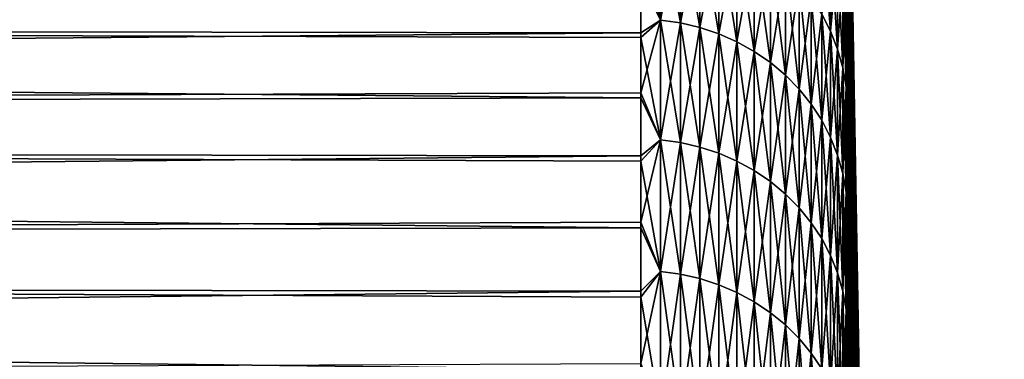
# Model space of a CAD drawing. Header units: millimetres. Extents: x -161 to 161, y -94 to 1149.
# Tile 714 of 1056: x 158.806 to 161.188, y -37.371 to -36.55. Entities that reach past the tile are written whole.
import ezdxf

# ---------------------------------------------------------------- set-up
doc = ezdxf.new("R2010")
doc.units = ezdxf.units.MM
doc.header["$LTSCALE"] = 81.481481
for name, color, linetype in [('378', 7, 'CONTINUOUS'), ('379', 7, 'CONTINUOUS'), ('385', 7, 'CONTINUOUS')]:
    doc.layers.add(name, color=color, linetype=linetype)

msp = doc.modelspace()

# ---------------------------------------------------------------- linework, layer by layer
at = {"layer": '378', "color": 7, "linetype": 'CONTINUOUS', "true_color": 0xaaaaaa}
for points in [[(160.3087, -36.5811, 7.391), (160.3087, -36.4436, 6.9914), (131.8, -36.5485, 7.2984), (160.3087, -36.5811, 7.391)], [(160.3087, -36.4548, -7.1249), (160.3087, -36.5929, -7.5242), (135.1847, -36.5175, -7.3085), (160.3087, -36.4548, -7.1249)], [(160.3087, -36.5929, -7.5242), (160.3087, -36.7387, -7.9209), (135.1847, -36.5175, -7.3085), (160.3087, -36.5929, -7.5242)], [(135.1847, -36.5175, -7.3085), (160.3087, -36.7387, -7.9209), (135.5418, -36.7978, -8.0743), (135.1847, -36.5175, -7.3085)], [(131.8, -36.8379, 8.0785), (160.3087, -36.5811, 7.391), (131.8, -36.5485, 7.2984), (131.8, -36.8379, 8.0785)], [(160.3087, -36.7262, 7.788), (160.3087, -36.5811, 7.391), (131.8, -36.8379, 8.0785), (160.3087, -36.7262, 7.788)], [(160.3087, -36.8789, 8.1821), (160.3087, -36.7262, 7.788), (131.8, -36.8379, 8.0785), (160.3087, -36.8789, 8.1821)], [(160.3087, -36.7387, -7.9209), (160.3087, -36.8919, -8.3147), (135.5418, -36.7978, -8.0743), (160.3087, -36.7387, -7.9209)], [(160.3087, -36.8919, -8.3147), (160.3087, -37.0526, -8.7055), (135.5418, -36.7978, -8.0743), (160.3087, -36.8919, -8.3147)], [(135.5418, -36.7978, -8.0743), (160.3087, -37.0526, -8.7055), (135.8923, -37.104, -8.8259), (135.5418, -36.7978, -8.0743)], [(131.8, -37.1563, 8.8473), (160.3087, -36.8789, 8.1821), (131.8, -36.8379, 8.0785), (131.8, -37.1563, 8.8473)], [(160.3087, -37.0389, 8.5731), (160.3087, -36.8789, 8.1821), (131.8, -37.1563, 8.8473), (160.3087, -37.0389, 8.5731)], [(160.3087, -37.2064, 8.961), (160.3087, -37.0389, 8.5731), (131.8, -37.1563, 8.8473), (160.3087, -37.2064, 8.961)], [(160.3087, -37.0526, -8.7055), (160.3087, -37.2206, -9.0931), (135.8923, -37.104, -8.8259), (160.3087, -37.0526, -8.7055)], [(160.3087, -37.2206, -9.0931), (160.3087, -37.396, -9.4775), (135.8923, -37.104, -8.8259), (160.3087, -37.2206, -9.0931)], [(135.8923, -37.104, -8.8259), (160.3087, -37.396, -9.4775), (136.2357, -37.4357, -9.5623), (135.8923, -37.104, -8.8259)], [(131.8, -37.5033, 9.6036), (160.3087, -37.2064, 8.961), (131.8, -37.1563, 8.8473), (131.8, -37.5033, 9.6036)], [(160.3087, -37.3811, 9.3456), (160.3087, -37.2064, 8.961), (131.8, -37.5033, 9.6036), (160.3087, -37.3811, 9.3456)]]:
    msp.add_3dface(points, dxfattribs=at)
at = {"layer": '379', "color": 7, "linetype": 'CONTINUOUS', "true_color": 0xaaaaaa}
for points in [[(160.8086, -35.7949, 0.346), (161.1884, -57.55, -0.05), (160.8086, -35.7913, -0.0672), (160.8086, -35.7949, 0.346)], [(160.8086, -35.7913, -0.0672), (161.1884, -57.55, -0.05), (160.8086, -35.7955, -0.4803), (160.8086, -35.7913, -0.0672)], [(160.8086, -35.8063, 0.759), (161.1884, -57.55, -0.05), (160.8086, -35.7949, 0.346), (160.8086, -35.8063, 0.759)], [(160.8086, -35.7955, -0.4803), (161.1884, -57.55, -0.05), (160.8086, -35.8076, -0.8933), (160.8086, -35.7955, -0.4803)], [(160.8086, -35.8256, 1.1718), (161.1884, -57.55, -0.05), (160.8086, -35.8063, 0.759), (160.8086, -35.8256, 1.1718)], [(160.8086, -35.8076, -0.8933), (161.1884, -57.55, -0.05), (160.8086, -35.8276, -1.3059), (160.8086, -35.8076, -0.8933)], [(160.8086, -35.8527, 1.5841), (161.1884, -57.55, -0.05), (160.8086, -35.8256, 1.1718), (160.8086, -35.8527, 1.5841)], [(160.8086, -35.8276, -1.3059), (161.1884, -57.55, -0.05), (160.8086, -35.8553, -1.7181), (160.8086, -35.8276, -1.3059)], [(160.8086, -35.8877, 1.9959), (161.1884, -57.55, -0.05), (160.8086, -35.8527, 1.5841), (160.8086, -35.8877, 1.9959)], [(160.8086, -35.8553, -1.7181), (161.1884, -57.55, -0.05), (160.8086, -35.8909, -2.1297), (160.8086, -35.8553, -1.7181)], [(160.8086, -35.9304, 2.4069), (161.1884, -57.55, -0.05), (160.8086, -35.8877, 1.9959), (160.8086, -35.9304, 2.4069)], [(160.8086, -35.8909, -2.1297), (161.1884, -57.55, -0.05), (160.8086, -35.9343, -2.5406), (160.8086, -35.8909, -2.1297)], [(160.8086, -35.981, 2.8169), (161.1884, -57.55, -0.05), (160.8086, -35.9304, 2.4069), (160.8086, -35.981, 2.8169)], [(160.8086, -35.9343, -2.5406), (161.1884, -57.55, -0.05), (160.8086, -35.9855, -2.9505), (160.8086, -35.9343, -2.5406)], [(160.8086, -36.0393, 3.2259), (161.1884, -57.55, -0.05), (160.8086, -35.981, 2.8169), (160.8086, -36.0393, 3.2259)], [(160.8086, -35.9855, -2.9505), (161.1884, -57.55, -0.05), (160.8086, -36.0444, -3.3595), (160.8086, -35.9855, -2.9505)], [(160.8086, -36.1054, 3.6337), (161.1884, -57.55, -0.05), (160.8086, -36.0393, 3.2259), (160.8086, -36.1054, 3.6337)], [(160.8086, -36.0444, -3.3595), (161.1884, -57.55, -0.05), (160.8086, -36.1111, -3.7672), (160.8086, -36.0444, -3.3595)], [(160.8086, -36.1791, 4.0401), (161.1884, -57.55, -0.05), (160.8086, -36.1054, 3.6337), (160.8086, -36.1791, 4.0401)], [(160.8086, -36.1111, -3.7672), (161.1884, -57.55, -0.05), (160.8086, -36.1856, -4.1736), (160.8086, -36.1111, -3.7672)], [(160.8086, -36.2606, 4.445), (161.1884, -57.55, -0.05), (160.8086, -36.1791, 4.0401), (160.8086, -36.2606, 4.445)], [(160.8086, -36.1856, -4.1736), (161.1884, -57.55, -0.05), (160.8086, -36.2677, -4.5785), (160.8086, -36.1856, -4.1736)], [(160.8086, -36.3498, 4.8483), (161.1884, -57.55, -0.05), (160.8086, -36.2606, 4.445), (160.8086, -36.3498, 4.8483)], [(160.8086, -36.2677, -4.5785), (161.1884, -57.55, -0.05), (160.8086, -36.3575, -4.9817), (160.8086, -36.2677, -4.5785)], [(160.8086, -36.4466, 5.2499), (161.1884, -57.55, -0.05), (160.8086, -36.3498, 4.8483), (160.8086, -36.4466, 5.2499)], [(160.8086, -36.3575, -4.9817), (161.1884, -57.55, -0.05), (160.8086, -36.455, -5.3832), (160.8086, -36.3575, -4.9817)], [(160.8086, -36.551, 5.6495), (161.1884, -57.55, -0.05), (160.8086, -36.4466, 5.2499), (160.8086, -36.551, 5.6495)], [(160.8086, -36.455, -5.3832), (161.1884, -57.55, -0.05), (160.8086, -36.5601, -5.7828), (160.8086, -36.455, -5.3832)], [(160.8086, -36.663, 6.0472), (161.1884, -57.55, -0.05), (160.8086, -36.551, 5.6495), (160.8086, -36.663, 6.0472)], [(160.8086, -36.5601, -5.7828), (161.1884, -57.55, -0.05), (160.8086, -36.6727, -6.1804), (160.8086, -36.5601, -5.7828)], [(160.8086, -36.7826, 6.4427), (161.1884, -57.55, -0.05), (160.8086, -36.663, 6.0472), (160.8086, -36.7826, 6.4427)], [(160.8086, -36.6727, -6.1804), (161.1884, -57.55, -0.05), (160.8086, -36.7929, -6.5757), (160.8086, -36.6727, -6.1804)], [(160.8086, -36.9096, 6.836), (161.1884, -57.55, -0.05), (160.8086, -36.7826, 6.4427), (160.8086, -36.9096, 6.836)], [(160.8086, -36.7929, -6.5757), (161.1884, -57.55, -0.05), (160.8086, -36.9206, -6.9687), (160.8086, -36.7929, -6.5757)], [(160.8086, -37.0441, 7.2267), (161.1884, -57.55, -0.05), (160.8086, -36.9096, 6.836), (160.8086, -37.0441, 7.2267)], [(160.8086, -36.9206, -6.9687), (161.1884, -57.55, -0.05), (160.8086, -37.0557, -7.3592), (160.8086, -36.9206, -6.9687)], [(160.8086, -37.186, 7.6149), (161.1884, -57.55, -0.05), (160.8086, -37.0441, 7.2267), (160.8086, -37.186, 7.6149)], [(160.8086, -37.0557, -7.3592), (161.1884, -57.55, -0.05), (160.8086, -37.1982, -7.7471), (160.8086, -37.0557, -7.3592)], [(160.8086, -37.3353, 8.0003), (161.1884, -57.55, -0.05), (160.8086, -37.186, 7.6149), (160.8086, -37.3353, 8.0003)], [(160.8086, -37.1982, -7.7471), (161.1884, -57.55, -0.05), (160.8086, -37.348, -8.1322), (160.8086, -37.1982, -7.7471)], [(160.8086, -37.4918, 8.3827), (161.1884, -57.55, -0.05), (160.8086, -37.3353, 8.0003), (160.8086, -37.4918, 8.3827)], [(160.8086, -37.348, -8.1322), (161.1884, -57.55, -0.05), (160.8086, -37.5051, -8.5144), (160.8086, -37.348, -8.1322)]]:
    msp.add_3dface(points, dxfattribs=at)
at = {"layer": '385', "color": 7, "linetype": 'CONTINUOUS', "true_color": 0xaaaaaa}
for points in [[(160.3087, -36.3242, -6.723), (160.3564, -36.2907, -6.6076), (160.3564, -36.5508, -7.398), (160.3087, -36.3242, -6.723)], [(160.3087, -36.4436, 6.9914), (160.3564, -36.5508, 7.298), (160.3564, -36.2907, 6.5076), (160.3087, -36.4436, 6.9914)], [(160.3564, -36.5508, 7.298), (160.4045, -36.2974, 6.5056), (160.3564, -36.2907, 6.5076), (160.3564, -36.5508, 7.298)], [(160.4045, -36.2974, -6.6056), (160.4045, -36.5573, -7.3956), (160.3564, -36.2907, -6.6076), (160.4045, -36.2974, -6.6056)], [(160.3564, -36.2907, -6.6076), (160.4045, -36.5573, -7.3956), (160.3564, -36.5508, -7.398), (160.3564, -36.2907, -6.6076)], [(160.4045, -36.5573, 7.2956), (160.4045, -36.2974, 6.5056), (160.3564, -36.5508, 7.298), (160.4045, -36.5573, 7.2956)], [(160.4045, -36.5573, 7.2956), (160.4517, -36.3085, 6.5021), (160.4045, -36.2974, 6.5056), (160.4045, -36.5573, 7.2956)], [(160.4517, -36.3085, -6.6021), (160.4517, -36.5683, -7.3918), (160.4045, -36.2974, -6.6056), (160.4517, -36.3085, -6.6021)], [(160.4045, -36.2974, -6.6056), (160.4517, -36.5683, -7.3918), (160.4045, -36.5573, -7.3956), (160.4045, -36.2974, -6.6056)], [(160.4517, -36.5683, 7.2918), (160.4517, -36.3085, 6.5021), (160.4045, -36.5573, 7.2956), (160.4517, -36.5683, 7.2918)], [(160.4517, -36.5683, 7.2918), (160.4975, -36.3239, 6.4974), (160.4517, -36.3085, 6.5021), (160.4517, -36.5683, 7.2918)], [(160.4975, -36.3239, -6.5974), (160.4975, -36.5835, -7.3865), (160.4517, -36.3085, -6.6021), (160.4975, -36.3239, -6.5974)], [(160.4517, -36.3085, -6.6021), (160.4975, -36.5835, -7.3865), (160.4517, -36.5683, -7.3918), (160.4517, -36.3085, -6.6021)], [(160.768, -36.3503, -5.7304), (160.768, -36.5776, -6.5191), (160.7467, -36.3082, -5.7417), (160.768, -36.3503, -5.7304)], [(160.7467, -36.3082, -5.7417), (160.768, -36.5776, -6.5191), (160.7467, -36.5359, -6.532), (160.7467, -36.3082, -5.7417)], [(160.3087, -36.4548, -7.1249), (160.3087, -36.3242, -6.723), (160.3564, -36.5508, -7.398), (160.3087, -36.4548, -7.1249)], [(160.4975, -36.5835, 7.2865), (160.4975, -36.3239, 6.4974), (160.4517, -36.5683, 7.2918), (160.4975, -36.5835, 7.2865)], [(160.4975, -36.5835, 7.2865), (160.5415, -36.3435, 6.4913), (160.4975, -36.3239, 6.4974), (160.4975, -36.5835, 7.2865)], [(160.5415, -36.3435, -6.5913), (160.5415, -36.6029, -7.3797), (160.4975, -36.3239, -6.5974), (160.5415, -36.3435, -6.5913)], [(160.4975, -36.3239, -6.5974), (160.5415, -36.6029, -7.3797), (160.4975, -36.5835, -7.3865), (160.4975, -36.3239, -6.5974)], [(160.5415, -36.6029, 7.2797), (160.5415, -36.3435, 6.4913), (160.4975, -36.5835, 7.2865), (160.5415, -36.6029, 7.2797)], [(160.5415, -36.6029, 7.2797), (160.5833, -36.3671, 6.4841), (160.5415, -36.3435, 6.4913), (160.5415, -36.6029, 7.2797)], [(160.5833, -36.3671, -6.5841), (160.5833, -36.6262, -7.3716), (160.5415, -36.3435, -6.5913), (160.5833, -36.3671, -6.5841)], [(160.5415, -36.3435, -6.5913), (160.5833, -36.6262, -7.3716), (160.5415, -36.6029, -7.3797), (160.5415, -36.3435, -6.5913)], [(160.768, -36.5776, 6.4191), (160.768, -36.3503, 5.6304), (160.7467, -36.5359, 6.432), (160.768, -36.5776, 6.4191)], [(160.768, -36.5776, 6.4191), (160.785, -36.3943, 5.6187), (160.768, -36.3503, 5.6304), (160.768, -36.5776, 6.4191)], [(160.785, -36.3943, -5.7187), (160.785, -36.621, -6.5057), (160.768, -36.3503, -5.7304), (160.785, -36.3943, -5.7187)], [(160.768, -36.3503, -5.7304), (160.785, -36.621, -6.5057), (160.768, -36.5776, -6.5191), (160.768, -36.3503, -5.7304)], [(160.5833, -36.6262, 7.2716), (160.5833, -36.3671, 6.4841), (160.5415, -36.6029, 7.2797), (160.5833, -36.6262, 7.2716)], [(160.5833, -36.6262, 7.2716), (160.6226, -36.3944, 6.4756), (160.5833, -36.3671, 6.4841), (160.5833, -36.6262, 7.2716)], [(160.6226, -36.3944, -6.5756), (160.6226, -36.6532, -7.3621), (160.5833, -36.3671, -6.5841), (160.6226, -36.3944, -6.5756)], [(160.5833, -36.3671, -6.5841), (160.6226, -36.6532, -7.3621), (160.5833, -36.6262, -7.3716), (160.5833, -36.3671, -6.5841)], [(160.6226, -36.6532, 7.2621), (160.6226, -36.3944, 6.4756), (160.5833, -36.6262, 7.2716), (160.6226, -36.6532, 7.2621)], [(160.6226, -36.6532, 7.2621), (160.6589, -36.4253, 6.4661), (160.6226, -36.3944, 6.4756), (160.6226, -36.6532, 7.2621)], [(160.6589, -36.4253, -6.5661), (160.6589, -36.6837, -7.3514), (160.6226, -36.3944, -6.5756), (160.6589, -36.4253, -6.5661)], [(160.6226, -36.3944, -6.5756), (160.6589, -36.6837, -7.3514), (160.6226, -36.6532, -7.3621), (160.6226, -36.3944, -6.5756)], [(160.785, -36.621, 6.4057), (160.785, -36.3943, 5.6187), (160.768, -36.5776, 6.4191), (160.785, -36.621, 6.4057)], [(160.785, -36.621, 6.4057), (160.7975, -36.4396, 5.6065), (160.785, -36.3943, 5.6187), (160.785, -36.621, 6.4057)], [(160.7975, -36.4396, -5.7065), (160.7975, -36.6659, -6.4919), (160.785, -36.3943, -5.7187), (160.7975, -36.4396, -5.7065)], [(160.785, -36.3943, -5.7187), (160.7975, -36.6659, -6.4919), (160.785, -36.621, -6.5057), (160.785, -36.3943, -5.7187)], [(160.6589, -36.6837, 7.2514), (160.6589, -36.4253, 6.4661), (160.6226, -36.6532, 7.2621), (160.6589, -36.6837, 7.2514)], [(160.6589, -36.6837, 7.2514), (160.6918, -36.4594, 6.4556), (160.6589, -36.4253, 6.4661), (160.6589, -36.6837, 7.2514)], [(160.6918, -36.4594, -6.5556), (160.6918, -36.7174, -7.3397), (160.6589, -36.4253, -6.5661), (160.6918, -36.4594, -6.5556)], [(160.6589, -36.4253, -6.5661), (160.6918, -36.7174, -7.3397), (160.6589, -36.6837, -7.3514), (160.6589, -36.4253, -6.5661)], [(160.3087, -36.4436, 6.9914), (160.3087, -36.5811, 7.391), (160.3564, -36.5508, 7.298), (160.3087, -36.4436, 6.9914)], [(160.7975, -36.6659, 6.3919), (160.7975, -36.4396, 5.6065), (160.785, -36.621, 6.4057), (160.7975, -36.6659, 6.3919)], [(160.7975, -36.6659, 6.3919), (160.8054, -36.4859, 5.5941), (160.7975, -36.4396, 5.6065), (160.7975, -36.6659, 6.3919)], [(160.8054, -36.4859, -5.6941), (160.8054, -36.7117, -6.4778), (160.7975, -36.4396, -5.7065), (160.8054, -36.4859, -5.6941)], [(160.7975, -36.4396, -5.7065), (160.8054, -36.7117, -6.4778), (160.7975, -36.6659, -6.4919), (160.7975, -36.4396, -5.7065)], [(160.8086, -36.551, 5.6495), (160.8086, -36.4466, 5.2499), (160.8054, -36.4859, 5.5941), (160.8086, -36.551, 5.6495)], [(160.3087, -36.5929, -7.5242), (160.3087, -36.4548, -7.1249), (160.3564, -36.5508, -7.398), (160.3087, -36.5929, -7.5242)], [(160.6918, -36.7174, 7.2397), (160.6918, -36.4594, 6.4556), (160.6589, -36.6837, 7.2514), (160.6918, -36.7174, 7.2397)], [(160.6918, -36.7174, 7.2397), (160.7212, -36.4963, 6.4442), (160.6918, -36.4594, 6.4556), (160.6918, -36.7174, 7.2397)], [(160.7212, -36.4963, -6.5442), (160.7212, -36.7539, -7.3269), (160.6918, -36.4594, -6.5556), (160.7212, -36.4963, -6.5442)], [(160.6918, -36.4594, -6.5556), (160.7212, -36.7539, -7.3269), (160.6918, -36.7174, -7.3397), (160.6918, -36.4594, -6.5556)], [(160.8086, -36.455, -5.3832), (160.8086, -36.5601, -5.7828), (160.8054, -36.4859, -5.6941), (160.8086, -36.455, -5.3832)], [(160.7212, -36.7539, 7.2269), (160.7212, -36.4963, 6.4442), (160.6918, -36.7174, 7.2397), (160.7212, -36.7539, 7.2269)], [(160.7212, -36.7539, 7.2269), (160.7467, -36.5359, 6.432), (160.7212, -36.4963, 6.4442), (160.7212, -36.7539, 7.2269)], [(160.7467, -36.5359, -6.532), (160.7467, -36.7929, -7.3132), (160.7212, -36.4963, -6.5442), (160.7467, -36.5359, -6.532)], [(160.7212, -36.4963, -6.5442), (160.7467, -36.7929, -7.3132), (160.7212, -36.7539, -7.3269), (160.7212, -36.4963, -6.5442)], [(160.8054, -36.7117, 6.3778), (160.8054, -36.4859, 5.5941), (160.7975, -36.6659, 6.3919), (160.8054, -36.7117, 6.3778)], [(160.8054, -36.7117, 6.3778), (160.8086, -36.551, 5.6495), (160.8054, -36.4859, 5.5941), (160.8054, -36.7117, 6.3778)], [(160.8086, -36.5601, -5.7828), (160.8086, -36.6727, -6.1804), (160.8054, -36.4859, -5.6941), (160.8086, -36.5601, -5.7828)], [(160.8054, -36.4859, -5.6941), (160.8086, -36.6727, -6.1804), (160.8054, -36.7117, -6.4778), (160.8054, -36.4859, -5.6941)], [(160.7467, -36.7929, 7.2132), (160.7467, -36.5359, 6.432), (160.7212, -36.7539, 7.2269), (160.7467, -36.7929, 7.2132)], [(160.7467, -36.7929, 7.2132), (160.768, -36.5776, 6.4191), (160.7467, -36.5359, 6.432), (160.7467, -36.7929, 7.2132)], [(160.768, -36.5776, -6.5191), (160.768, -36.8341, -7.2988), (160.7467, -36.5359, -6.532), (160.768, -36.5776, -6.5191)], [(160.7467, -36.5359, -6.532), (160.768, -36.8341, -7.2988), (160.7467, -36.7929, -7.3132), (160.7467, -36.5359, -6.532)], [(160.3087, -36.5929, -7.5242), (160.3564, -36.5508, -7.398), (160.3564, -36.8402, -8.178), (160.3087, -36.5929, -7.5242)], [(160.3087, -36.5811, 7.391), (160.3087, -36.7262, 7.788), (160.3564, -36.5508, 7.298), (160.3087, -36.5811, 7.391)], [(160.3087, -36.7262, 7.788), (160.3564, -36.8402, 8.078), (160.3564, -36.5508, 7.298), (160.3087, -36.7262, 7.788)], [(160.3564, -36.8402, 8.078), (160.4045, -36.5573, 7.2956), (160.3564, -36.5508, 7.298), (160.3564, -36.8402, 8.078)], [(160.4045, -36.5573, -7.3956), (160.4045, -36.8467, -8.1754), (160.3564, -36.5508, -7.398), (160.4045, -36.5573, -7.3956)], [(160.3564, -36.5508, -7.398), (160.4045, -36.8467, -8.1754), (160.3564, -36.8402, -8.178), (160.3564, -36.5508, -7.398)], [(160.4045, -36.8467, 8.0754), (160.4045, -36.5573, 7.2956), (160.3564, -36.8402, 8.078), (160.4045, -36.8467, 8.0754)], [(160.4045, -36.8467, 8.0754), (160.4517, -36.5683, 7.2918), (160.4045, -36.5573, 7.2956), (160.4045, -36.8467, 8.0754)], [(160.4517, -36.5683, -7.3918), (160.4517, -36.8575, -8.1712), (160.4045, -36.5573, -7.3956), (160.4517, -36.5683, -7.3918)], [(160.4045, -36.5573, -7.3956), (160.4517, -36.8575, -8.1712), (160.4045, -36.8467, -8.1754), (160.4045, -36.5573, -7.3956)], [(160.4517, -36.8575, 8.0712), (160.4517, -36.5683, 7.2918), (160.4045, -36.8467, 8.0754), (160.4517, -36.8575, 8.0712)], [(160.4517, -36.8575, 8.0712), (160.4975, -36.5835, 7.2865), (160.4517, -36.5683, 7.2918), (160.4517, -36.8575, 8.0712)], [(160.4975, -36.5835, -7.3865), (160.4975, -36.8725, -8.1653), (160.4517, -36.5683, -7.3918), (160.4975, -36.5835, -7.3865)], [(160.4517, -36.5683, -7.3918), (160.4975, -36.8725, -8.1653), (160.4517, -36.8575, -8.1712), (160.4517, -36.5683, -7.3918)], [(160.8086, -36.663, 6.0472), (160.8086, -36.551, 5.6495), (160.8054, -36.7117, 6.3778), (160.8086, -36.663, 6.0472)], [(160.3087, -36.7387, -7.9209), (160.3087, -36.5929, -7.5242), (160.3564, -36.8402, -8.178), (160.3087, -36.7387, -7.9209)], [(160.4975, -36.8725, 8.0653), (160.4975, -36.5835, 7.2865), (160.4517, -36.8575, 8.0712), (160.4975, -36.8725, 8.0653)], [(160.4975, -36.8725, 8.0653), (160.5415, -36.6029, 7.2797), (160.4975, -36.5835, 7.2865), (160.4975, -36.8725, 8.0653)], [(160.5415, -36.6029, -7.3797), (160.5415, -36.8916, -8.1578), (160.4975, -36.5835, -7.3865), (160.5415, -36.6029, -7.3797)], [(160.4975, -36.5835, -7.3865), (160.5415, -36.8916, -8.1578), (160.4975, -36.8725, -8.1653), (160.4975, -36.5835, -7.3865)], [(160.768, -36.8341, 7.1988), (160.768, -36.5776, 6.4191), (160.7467, -36.7929, 7.2132), (160.768, -36.8341, 7.1988)], [(160.768, -36.8341, 7.1988), (160.785, -36.621, 6.4057), (160.768, -36.5776, 6.4191), (160.768, -36.8341, 7.1988)], [(160.785, -36.621, -6.5057), (160.785, -36.8771, -7.2838), (160.768, -36.5776, -6.5191), (160.785, -36.621, -6.5057)], [(160.768, -36.5776, -6.5191), (160.785, -36.8771, -7.2838), (160.768, -36.8341, -7.2988), (160.768, -36.5776, -6.5191)], [(160.5415, -36.8916, 8.0578), (160.5415, -36.6029, 7.2797), (160.4975, -36.8725, 8.0653), (160.5415, -36.8916, 8.0578)], [(160.5415, -36.8916, 8.0578), (160.5833, -36.6262, 7.2716), (160.5415, -36.6029, 7.2797), (160.5415, -36.8916, 8.0578)], [(160.5833, -36.6262, -7.3716), (160.5833, -36.9146, -8.1488), (160.5415, -36.6029, -7.3797), (160.5833, -36.6262, -7.3716)], [(160.5415, -36.6029, -7.3797), (160.5833, -36.9146, -8.1488), (160.5415, -36.8916, -8.1578), (160.5415, -36.6029, -7.3797)], [(160.785, -36.8771, 7.1838), (160.785, -36.621, 6.4057), (160.768, -36.8341, 7.1988), (160.785, -36.8771, 7.1838)], [(160.785, -36.8771, 7.1838), (160.7975, -36.6659, 6.3919), (160.785, -36.621, 6.4057), (160.785, -36.8771, 7.1838)], [(160.7975, -36.6659, -6.4919), (160.7975, -36.9214, -7.2683), (160.785, -36.621, -6.5057), (160.7975, -36.6659, -6.4919)], [(160.785, -36.621, -6.5057), (160.7975, -36.9214, -7.2683), (160.785, -36.8771, -7.2838), (160.785, -36.621, -6.5057)], [(160.5833, -36.9146, 8.0488), (160.5833, -36.6262, 7.2716), (160.5415, -36.8916, 8.0578), (160.5833, -36.9146, 8.0488)], [(160.5833, -36.9146, 8.0488), (160.6226, -36.6532, 7.2621), (160.5833, -36.6262, 7.2716), (160.5833, -36.9146, 8.0488)], [(160.6226, -36.6532, -7.3621), (160.6226, -36.9412, -8.1383), (160.5833, -36.6262, -7.3716), (160.6226, -36.6532, -7.3621)], [(160.5833, -36.6262, -7.3716), (160.6226, -36.9412, -8.1383), (160.5833, -36.9146, -8.1488), (160.5833, -36.6262, -7.3716)], [(160.6226, -36.9412, 8.0383), (160.6226, -36.6532, 7.2621), (160.5833, -36.9146, 8.0488), (160.6226, -36.9412, 8.0383)], [(160.6226, -36.9412, 8.0383), (160.6589, -36.6837, 7.2514), (160.6226, -36.6532, 7.2621), (160.6226, -36.9412, 8.0383)], [(160.6589, -36.6837, -7.3514), (160.6589, -36.9713, -8.1265), (160.6226, -36.6532, -7.3621), (160.6589, -36.6837, -7.3514)], [(160.6226, -36.6532, -7.3621), (160.6589, -36.9713, -8.1265), (160.6226, -36.9412, -8.1383), (160.6226, -36.6532, -7.3621)], [(160.7975, -36.9214, 7.1683), (160.7975, -36.6659, 6.3919), (160.785, -36.8771, 7.1838), (160.7975, -36.9214, 7.1683)], [(160.7975, -36.9214, 7.1683), (160.8054, -36.7117, 6.3778), (160.7975, -36.6659, 6.3919), (160.7975, -36.9214, 7.1683)], [(160.8054, -36.7117, -6.4778), (160.8054, -36.9666, -7.2524), (160.7975, -36.6659, -6.4919), (160.8054, -36.7117, -6.4778)], [(160.7975, -36.6659, -6.4919), (160.8054, -36.9666, -7.2524), (160.7975, -36.9214, -7.2683), (160.7975, -36.6659, -6.4919)], [(160.8086, -36.7826, 6.4427), (160.8086, -36.663, 6.0472), (160.8054, -36.7117, 6.3778), (160.8086, -36.7826, 6.4427)], [(160.6589, -36.9713, 8.0265), (160.6589, -36.6837, 7.2514), (160.6226, -36.9412, 8.0383), (160.6589, -36.9713, 8.0265)], [(160.6589, -36.9713, 8.0265), (160.6918, -36.7174, 7.2397), (160.6589, -36.6837, 7.2514), (160.6589, -36.9713, 8.0265)], [(160.6918, -36.7174, -7.3397), (160.6918, -37.0045, -8.1135), (160.6589, -36.6837, -7.3514), (160.6918, -36.7174, -7.3397)], [(160.6589, -36.6837, -7.3514), (160.6918, -37.0045, -8.1135), (160.6589, -36.9713, -8.1265), (160.6589, -36.6837, -7.3514)], [(160.8086, -36.6727, -6.1804), (160.8086, -36.7929, -6.5757), (160.8054, -36.7117, -6.4778), (160.8086, -36.6727, -6.1804)], [(160.8054, -36.9666, 7.1524), (160.8054, -36.7117, 6.3778), (160.7975, -36.9214, 7.1683), (160.8054, -36.9666, 7.1524)], [(160.8054, -36.9666, 7.1524), (160.8086, -36.7826, 6.4427), (160.8054, -36.7117, 6.3778), (160.8054, -36.9666, 7.1524)], [(160.8086, -36.7929, -6.5757), (160.8086, -36.9206, -6.9687), (160.8054, -36.7117, -6.4778), (160.8086, -36.7929, -6.5757)], [(160.8054, -36.7117, -6.4778), (160.8086, -36.9206, -6.9687), (160.8054, -36.9666, -7.2524), (160.8054, -36.7117, -6.4778)], [(160.3087, -36.7262, 7.788), (160.3087, -36.8789, 8.1821), (160.3564, -36.8402, 8.078), (160.3087, -36.7262, 7.788)], [(160.3087, -36.8919, -8.3147), (160.3087, -36.7387, -7.9209), (160.3564, -36.8402, -8.178), (160.3087, -36.8919, -8.3147)], [(160.6918, -37.0045, 8.0135), (160.6918, -36.7174, 7.2397), (160.6589, -36.9713, 8.0265), (160.6918, -37.0045, 8.0135)], [(160.6918, -37.0045, 8.0135), (160.7212, -36.7539, 7.2269), (160.6918, -36.7174, 7.2397), (160.6918, -37.0045, 8.0135)], [(160.7212, -36.7539, -7.3269), (160.7212, -37.0405, -8.0994), (160.6918, -36.7174, -7.3397), (160.7212, -36.7539, -7.3269)], [(160.6918, -36.7174, -7.3397), (160.7212, -37.0405, -8.0994), (160.6918, -37.0045, -8.1135), (160.6918, -36.7174, -7.3397)], [(160.7212, -37.0405, 7.9994), (160.7212, -36.7539, 7.2269), (160.6918, -37.0045, 8.0135), (160.7212, -37.0405, 7.9994)], [(160.7212, -37.0405, 7.9994), (160.7467, -36.7929, 7.2132), (160.7212, -36.7539, 7.2269), (160.7212, -37.0405, 7.9994)], [(160.7467, -36.7929, -7.3132), (160.7467, -37.079, -8.0843), (160.7212, -36.7539, -7.3269), (160.7467, -36.7929, -7.3132)], [(160.7212, -36.7539, -7.3269), (160.7467, -37.079, -8.0843), (160.7212, -37.0405, -8.0994), (160.7212, -36.7539, -7.3269)], [(160.8086, -36.9096, 6.836), (160.8086, -36.7826, 6.4427), (160.8054, -36.9666, 7.1524), (160.8086, -36.9096, 6.836)], [(160.7467, -37.079, 7.9843), (160.7467, -36.7929, 7.2132), (160.7212, -37.0405, 7.9994), (160.7467, -37.079, 7.9843)], [(160.7467, -37.079, 7.9843), (160.768, -36.8341, 7.1988), (160.7467, -36.7929, 7.2132), (160.7467, -37.079, 7.9843)], [(160.768, -36.8341, -7.2988), (160.768, -37.1196, -8.0683), (160.7467, -36.7929, -7.3132), (160.768, -36.8341, -7.2988)], [(160.7467, -36.7929, -7.3132), (160.768, -37.1196, -8.0683), (160.7467, -37.079, -8.0843), (160.7467, -36.7929, -7.3132)], [(160.768, -37.1196, 7.9683), (160.768, -36.8341, 7.1988), (160.7467, -37.079, 7.9843), (160.768, -37.1196, 7.9683)], [(160.768, -37.1196, 7.9683), (160.785, -36.8771, 7.1838), (160.768, -36.8341, 7.1988), (160.768, -37.1196, 7.9683)], [(160.785, -36.8771, -7.2838), (160.785, -37.162, -8.0517), (160.768, -36.8341, -7.2988), (160.785, -36.8771, -7.2838)], [(160.768, -36.8341, -7.2988), (160.785, -37.162, -8.0517), (160.768, -37.1196, -8.0683), (160.768, -36.8341, -7.2988)], [(160.3087, -36.8919, -8.3147), (160.3564, -36.8402, -8.178), (160.3564, -37.1586, -8.9467), (160.3087, -36.8919, -8.3147)], [(160.3087, -36.8789, 8.1821), (160.3087, -37.0389, 8.5731), (160.3564, -36.8402, 8.078), (160.3087, -36.8789, 8.1821)], [(160.3087, -37.0389, 8.5731), (160.3564, -37.1586, 8.8467), (160.3564, -36.8402, 8.078), (160.3087, -37.0389, 8.5731)], [(160.3564, -37.1586, 8.8467), (160.4045, -36.8467, 8.0754), (160.3564, -36.8402, 8.078), (160.3564, -37.1586, 8.8467)], [(160.4045, -36.8467, -8.1754), (160.4045, -37.165, -8.9439), (160.3564, -36.8402, -8.178), (160.4045, -36.8467, -8.1754)], [(160.3564, -36.8402, -8.178), (160.4045, -37.165, -8.9439), (160.3564, -37.1586, -8.9467), (160.3564, -36.8402, -8.178)], [(160.4045, -37.165, 8.8439), (160.4045, -36.8467, 8.0754), (160.3564, -37.1586, 8.8467), (160.4045, -37.165, 8.8439)], [(160.4045, -37.165, 8.8439), (160.4517, -36.8575, 8.0712), (160.4045, -36.8467, 8.0754), (160.4045, -37.165, 8.8439)], [(160.4517, -36.8575, -8.1712), (160.4517, -37.1756, -8.9392), (160.4045, -36.8467, -8.1754), (160.4517, -36.8575, -8.1712)], [(160.4045, -36.8467, -8.1754), (160.4517, -37.1756, -8.9392), (160.4045, -37.165, -8.9439), (160.4045, -36.8467, -8.1754)], [(160.4517, -37.1756, 8.8392), (160.4517, -36.8575, 8.0712), (160.4045, -37.165, 8.8439), (160.4517, -37.1756, 8.8392)], [(160.4517, -37.1756, 8.8392), (160.4975, -36.8725, 8.0653), (160.4517, -36.8575, 8.0712), (160.4517, -37.1756, 8.8392)], [(160.4975, -36.8725, -8.1653), (160.4975, -37.1904, -8.9328), (160.4517, -36.8575, -8.1712), (160.4975, -36.8725, -8.1653)], [(160.4517, -36.8575, -8.1712), (160.4975, -37.1904, -8.9328), (160.4517, -37.1756, -8.9392), (160.4517, -36.8575, -8.1712)], [(160.4975, -37.1904, 8.8328), (160.4975, -36.8725, 8.0653), (160.4517, -37.1756, 8.8392), (160.4975, -37.1904, 8.8328)], [(160.4975, -37.1904, 8.8328), (160.5415, -36.8916, 8.0578), (160.4975, -36.8725, 8.0653), (160.4975, -37.1904, 8.8328)], [(160.5415, -36.8916, -8.1578), (160.5415, -37.2092, -8.9246), (160.4975, -36.8725, -8.1653), (160.5415, -36.8916, -8.1578)], [(160.4975, -36.8725, -8.1653), (160.5415, -37.2092, -8.9246), (160.4975, -37.1904, -8.9328), (160.4975, -36.8725, -8.1653)], [(160.785, -37.162, 7.9517), (160.785, -36.8771, 7.1838), (160.768, -37.1196, 7.9683), (160.785, -37.162, 7.9517)], [(160.785, -37.162, 7.9517), (160.7975, -36.9214, 7.1683), (160.785, -36.8771, 7.1838), (160.785, -37.162, 7.9517)], [(160.7975, -36.9214, -7.2683), (160.7975, -37.2057, -8.0346), (160.785, -36.8771, -7.2838), (160.7975, -36.9214, -7.2683)], [(160.785, -36.8771, -7.2838), (160.7975, -37.2057, -8.0346), (160.785, -37.162, -8.0517), (160.785, -36.8771, -7.2838)], [(160.3087, -37.0526, -8.7055), (160.3087, -36.8919, -8.3147), (160.3564, -37.1586, -8.9467), (160.3087, -37.0526, -8.7055)], [(160.5415, -37.2092, 8.8246), (160.5415, -36.8916, 8.0578), (160.4975, -37.1904, 8.8328), (160.5415, -37.2092, 8.8246)], [(160.5415, -37.2092, 8.8246), (160.5833, -36.9146, 8.0488), (160.5415, -36.8916, 8.0578), (160.5415, -37.2092, 8.8246)], [(160.5833, -36.9146, -8.1488), (160.5833, -37.2318, -8.9147), (160.5415, -36.8916, -8.1578), (160.5833, -36.9146, -8.1488)], [(160.5415, -36.8916, -8.1578), (160.5833, -37.2318, -8.9147), (160.5415, -37.2092, -8.9246), (160.5415, -36.8916, -8.1578)], [(160.5833, -37.2318, 8.8147), (160.5833, -36.9146, 8.0488), (160.5415, -37.2092, 8.8246), (160.5833, -37.2318, 8.8147)], [(160.5833, -37.2318, 8.8147), (160.6226, -36.9412, 8.0383), (160.5833, -36.9146, 8.0488), (160.5833, -37.2318, 8.8147)], [(160.6226, -36.9412, -8.1383), (160.6226, -37.2581, -8.9033), (160.5833, -36.9146, -8.1488), (160.6226, -36.9412, -8.1383)], [(160.5833, -36.9146, -8.1488), (160.6226, -37.2581, -8.9033), (160.5833, -37.2318, -8.9147), (160.5833, -36.9146, -8.1488)], [(160.7975, -37.2057, 7.9346), (160.7975, -36.9214, 7.1683), (160.785, -37.162, 7.9517), (160.7975, -37.2057, 7.9346)], [(160.7975, -37.2057, 7.9346), (160.8054, -36.9666, 7.1524), (160.7975, -36.9214, 7.1683), (160.7975, -37.2057, 7.9346)], [(160.8054, -36.9666, -7.2524), (160.8054, -37.2503, -8.017), (160.7975, -36.9214, -7.2683), (160.8054, -36.9666, -7.2524)], [(160.7975, -36.9214, -7.2683), (160.8054, -37.2503, -8.017), (160.7975, -37.2057, -8.0346), (160.7975, -36.9214, -7.2683)], [(160.8086, -37.0441, 7.2267), (160.8086, -36.9096, 6.836), (160.8054, -36.9666, 7.1524), (160.8086, -37.0441, 7.2267)], [(160.8086, -36.9206, -6.9687), (160.8086, -37.0557, -7.3592), (160.8054, -36.9666, -7.2524), (160.8086, -36.9206, -6.9687)], [(160.6226, -37.2581, 8.8033), (160.6226, -36.9412, 8.0383), (160.5833, -37.2318, 8.8147), (160.6226, -37.2581, 8.8033)], [(160.6226, -37.2581, 8.8033), (160.6589, -36.9713, 8.0265), (160.6226, -36.9412, 8.0383), (160.6226, -37.2581, 8.8033)], [(160.6589, -36.9713, -8.1265), (160.6589, -37.2877, -8.8904), (160.6226, -36.9412, -8.1383), (160.6589, -36.9713, -8.1265)], [(160.6226, -36.9412, -8.1383), (160.6589, -37.2877, -8.8904), (160.6226, -37.2581, -8.9033), (160.6226, -36.9412, -8.1383)], [(160.6589, -37.2877, 8.7904), (160.6589, -36.9713, 8.0265), (160.6226, -37.2581, 8.8033), (160.6589, -37.2877, 8.7904)], [(160.6589, -37.2877, 8.7904), (160.6918, -37.0045, 8.0135), (160.6589, -36.9713, 8.0265), (160.6589, -37.2877, 8.7904)], [(160.6918, -37.0045, -8.1135), (160.6918, -37.3204, -8.8761), (160.6589, -36.9713, -8.1265), (160.6918, -37.0045, -8.1135)], [(160.6589, -36.9713, -8.1265), (160.6918, -37.3204, -8.8761), (160.6589, -37.2877, -8.8904), (160.6589, -36.9713, -8.1265)], [(160.8054, -37.2503, 7.917), (160.8054, -36.9666, 7.1524), (160.7975, -37.2057, 7.9346), (160.8054, -37.2503, 7.917)], [(160.8054, -37.2503, 7.917), (160.8086, -37.0441, 7.2267), (160.8054, -36.9666, 7.1524), (160.8054, -37.2503, 7.917)], [(160.8086, -37.0557, -7.3592), (160.8086, -37.1982, -7.7471), (160.8054, -36.9666, -7.2524), (160.8086, -37.0557, -7.3592)], [(160.8054, -36.9666, -7.2524), (160.8086, -37.1982, -7.7471), (160.8054, -37.2503, -8.017), (160.8054, -36.9666, -7.2524)], [(160.6918, -37.3204, 8.7761), (160.6918, -37.0045, 8.0135), (160.6589, -37.2877, 8.7904), (160.6918, -37.3204, 8.7761)], [(160.6918, -37.3204, 8.7761), (160.7212, -37.0405, 7.9994), (160.6918, -37.0045, 8.0135), (160.6918, -37.3204, 8.7761)], [(160.7212, -37.0405, -8.0994), (160.7212, -37.3558, -8.8606), (160.6918, -37.0045, -8.1135), (160.7212, -37.0405, -8.0994)], [(160.6918, -37.0045, -8.1135), (160.7212, -37.3558, -8.8606), (160.6918, -37.3204, -8.8761), (160.6918, -37.0045, -8.1135)], [(160.3087, -37.0389, 8.5731), (160.3087, -37.2064, 8.961), (160.3564, -37.1586, 8.8467), (160.3087, -37.0389, 8.5731)], [(160.7212, -37.3558, 8.7606), (160.7212, -37.0405, 7.9994), (160.6918, -37.3204, 8.7761), (160.7212, -37.3558, 8.7606)], [(160.7212, -37.3558, 8.7606), (160.7467, -37.079, 7.9843), (160.7212, -37.0405, 7.9994), (160.7212, -37.3558, 8.7606)], [(160.7467, -37.079, -8.0843), (160.7467, -37.3937, -8.8441), (160.7212, -37.0405, -8.0994), (160.7467, -37.079, -8.0843)], [(160.7212, -37.0405, -8.0994), (160.7467, -37.3937, -8.8441), (160.7212, -37.3558, -8.8606), (160.7212, -37.0405, -8.0994)], [(160.8086, -37.186, 7.6149), (160.8086, -37.0441, 7.2267), (160.8054, -37.2503, 7.917), (160.8086, -37.186, 7.6149)], [(160.3087, -37.2206, -9.0931), (160.3087, -37.0526, -8.7055), (160.3564, -37.1586, -8.9467), (160.3087, -37.2206, -9.0931)], [(160.7467, -37.3937, 8.7441), (160.7467, -37.079, 7.9843), (160.7212, -37.3558, 8.7606), (160.7467, -37.3937, 8.7441)], [(160.7467, -37.3937, 8.7441), (160.768, -37.1196, 7.9683), (160.7467, -37.079, 7.9843), (160.7467, -37.3937, 8.7441)], [(160.768, -37.1196, -8.0683), (160.768, -37.4337, -8.8266), (160.7467, -37.079, -8.0843), (160.768, -37.1196, -8.0683)], [(160.7467, -37.079, -8.0843), (160.768, -37.4337, -8.8266), (160.7467, -37.3937, -8.8441), (160.7467, -37.079, -8.0843)], [(160.768, -37.4337, 8.7266), (160.768, -37.1196, 7.9683), (160.7467, -37.3937, 8.7441), (160.768, -37.4337, 8.7266)], [(160.768, -37.4337, 8.7266), (160.785, -37.162, 7.9517), (160.768, -37.1196, 7.9683), (160.768, -37.4337, 8.7266)], [(160.785, -37.162, -8.0517), (160.785, -37.4755, -8.8084), (160.768, -37.1196, -8.0683), (160.785, -37.162, -8.0517)], [(160.768, -37.1196, -8.0683), (160.785, -37.4755, -8.8084), (160.768, -37.4337, -8.8266), (160.768, -37.1196, -8.0683)], [(160.3087, -37.2206, -9.0931), (160.3564, -37.1586, -8.9467), (160.3564, -37.5055, -9.7029), (160.3087, -37.2206, -9.0931)], [(160.3087, -37.2064, 8.961), (160.3087, -37.3811, 9.3456), (160.3564, -37.1586, 8.8467), (160.3087, -37.2064, 8.961)], [(160.3087, -37.3811, 9.3456), (160.3564, -37.5055, 9.6029), (160.3564, -37.1586, 8.8467), (160.3087, -37.3811, 9.3456)], [(160.3564, -37.5055, 9.6029), (160.4045, -37.165, 8.8439), (160.3564, -37.1586, 8.8467), (160.3564, -37.5055, 9.6029)], [(160.4045, -37.165, -8.9439), (160.4045, -37.5118, -9.6999), (160.3564, -37.1586, -8.9467), (160.4045, -37.165, -8.9439)], [(160.3564, -37.1586, -8.9467), (160.4045, -37.5118, -9.6999), (160.3564, -37.5055, -9.7029), (160.3564, -37.1586, -8.9467)], [(160.4045, -37.5118, 9.5999), (160.4045, -37.165, 8.8439), (160.3564, -37.5055, 9.6029), (160.4045, -37.5118, 9.5999)], [(160.4045, -37.5118, 9.5999), (160.4517, -37.1756, 8.8392), (160.4045, -37.165, 8.8439), (160.4045, -37.5118, 9.5999)], [(160.4517, -37.1756, -8.9392), (160.4517, -37.5223, -9.6948), (160.4045, -37.165, -8.9439), (160.4517, -37.1756, -8.9392)], [(160.4045, -37.165, -8.9439), (160.4517, -37.5223, -9.6948), (160.4045, -37.5118, -9.6999), (160.4045, -37.165, -8.9439)], [(160.785, -37.4755, 8.7084), (160.785, -37.162, 7.9517), (160.768, -37.4337, 8.7266), (160.785, -37.4755, 8.7084)], [(160.785, -37.4755, 8.7084), (160.7975, -37.2057, 7.9346), (160.785, -37.162, 7.9517), (160.785, -37.4755, 8.7084)], [(160.7975, -37.2057, -8.0346), (160.7975, -37.5185, -8.7897), (160.785, -37.162, -8.0517), (160.7975, -37.2057, -8.0346)], [(160.785, -37.162, -8.0517), (160.7975, -37.5185, -8.7897), (160.785, -37.4755, -8.8084), (160.785, -37.162, -8.0517)], [(160.4517, -37.5223, 9.5948), (160.4517, -37.1756, 8.8392), (160.4045, -37.5118, 9.5999), (160.4517, -37.5223, 9.5948)], [(160.4517, -37.5223, 9.5948), (160.4975, -37.1904, 8.8328), (160.4517, -37.1756, 8.8392), (160.4517, -37.5223, 9.5948)], [(160.4975, -37.1904, -8.9328), (160.4975, -37.5368, -9.6878), (160.4517, -37.1756, -8.9392), (160.4975, -37.1904, -8.9328)], [(160.4517, -37.1756, -8.9392), (160.4975, -37.5368, -9.6878), (160.4517, -37.5223, -9.6948), (160.4517, -37.1756, -8.9392)], [(160.4975, -37.5368, 9.5878), (160.4975, -37.1904, 8.8328), (160.4517, -37.5223, 9.5948), (160.4975, -37.5368, 9.5878)], [(160.4975, -37.5368, 9.5878), (160.5415, -37.2092, 8.8246), (160.4975, -37.1904, 8.8328), (160.4975, -37.5368, 9.5878)], [(160.5415, -37.2092, -8.9246), (160.5415, -37.5553, -9.6789), (160.4975, -37.1904, -8.9328), (160.5415, -37.2092, -8.9246)], [(160.4975, -37.1904, -8.9328), (160.5415, -37.5553, -9.6789), (160.4975, -37.5368, -9.6878), (160.4975, -37.1904, -8.9328)], [(160.8086, -37.3353, 8.0003), (160.8086, -37.186, 7.6149), (160.8054, -37.2503, 7.917), (160.8086, -37.3353, 8.0003)], [(160.5415, -37.5553, 9.5789), (160.5415, -37.2092, 8.8246), (160.4975, -37.5368, 9.5878), (160.5415, -37.5553, 9.5789)], [(160.5415, -37.5553, 9.5789), (160.5833, -37.2318, 8.8147), (160.5415, -37.2092, 8.8246), (160.5415, -37.5553, 9.5789)], [(160.5833, -37.2318, -8.9147), (160.5833, -37.5775, -9.6682), (160.5415, -37.2092, -8.9246), (160.5833, -37.2318, -8.9147)], [(160.5415, -37.2092, -8.9246), (160.5833, -37.5775, -9.6682), (160.5415, -37.5553, -9.6789), (160.5415, -37.2092, -8.9246)], [(160.7975, -37.5185, 8.6897), (160.7975, -37.2057, 7.9346), (160.785, -37.4755, 8.7084), (160.7975, -37.5185, 8.6897)], [(160.7975, -37.5185, 8.6897), (160.8054, -37.2503, 7.917), (160.7975, -37.2057, 7.9346), (160.7975, -37.5185, 8.6897)], [(160.8054, -37.2503, -8.017), (160.8054, -37.5624, -8.7705), (160.7975, -37.2057, -8.0346), (160.8054, -37.2503, -8.017)], [(160.7975, -37.2057, -8.0346), (160.8054, -37.5624, -8.7705), (160.7975, -37.5185, -8.7897), (160.7975, -37.2057, -8.0346)], [(160.8086, -37.1982, -7.7471), (160.8086, -37.348, -8.1322), (160.8054, -37.2503, -8.017), (160.8086, -37.1982, -7.7471)], [(160.3087, -37.396, -9.4775), (160.3087, -37.2206, -9.0931), (160.3564, -37.5055, -9.7029), (160.3087, -37.396, -9.4775)], [(160.5833, -37.5775, 9.5682), (160.5833, -37.2318, 8.8147), (160.5415, -37.5553, 9.5789), (160.5833, -37.5775, 9.5682)], [(160.5833, -37.5775, 9.5682), (160.6226, -37.2581, 8.8033), (160.5833, -37.2318, 8.8147), (160.5833, -37.5775, 9.5682)], [(160.6226, -37.2581, -8.9033), (160.6226, -37.6033, -9.6558), (160.5833, -37.2318, -8.9147), (160.6226, -37.2581, -8.9033)], [(160.5833, -37.2318, -8.9147), (160.6226, -37.6033, -9.6558), (160.5833, -37.5775, -9.6682), (160.5833, -37.2318, -8.9147)], [(160.6226, -37.6033, 9.5558), (160.6226, -37.2581, 8.8033), (160.5833, -37.5775, 9.5682), (160.6226, -37.6033, 9.5558)], [(160.6226, -37.6033, 9.5558), (160.6589, -37.2877, 8.7904), (160.6226, -37.2581, 8.8033), (160.6226, -37.6033, 9.5558)], [(160.6589, -37.2877, -8.8904), (160.6589, -37.6324, -9.6418), (160.6226, -37.2581, -8.9033), (160.6589, -37.2877, -8.8904)], [(160.6226, -37.2581, -8.9033), (160.6589, -37.6324, -9.6418), (160.6226, -37.6033, -9.6558), (160.6226, -37.2581, -8.9033)], [(160.8054, -37.5624, 8.6705), (160.8054, -37.2503, 7.917), (160.7975, -37.5185, 8.6897), (160.8054, -37.5624, 8.6705)], [(160.8054, -37.5624, 8.6705), (160.8086, -37.3353, 8.0003), (160.8054, -37.2503, 7.917), (160.8054, -37.5624, 8.6705)], [(160.8086, -37.348, -8.1322), (160.8086, -37.5051, -8.5144), (160.8054, -37.2503, -8.017), (160.8086, -37.348, -8.1322)], [(160.8054, -37.2503, -8.017), (160.8086, -37.5051, -8.5144), (160.8054, -37.5624, -8.7705), (160.8054, -37.2503, -8.017)], [(160.6589, -37.6324, 9.5418), (160.6589, -37.2877, 8.7904), (160.6226, -37.6033, 9.5558), (160.6589, -37.6324, 9.5418)], [(160.6589, -37.6324, 9.5418), (160.6918, -37.3204, 8.7761), (160.6589, -37.2877, 8.7904), (160.6589, -37.6324, 9.5418)], [(160.6918, -37.3204, -8.8761), (160.6918, -37.6645, -9.6263), (160.6589, -37.2877, -8.8904), (160.6918, -37.3204, -8.8761)], [(160.6589, -37.2877, -8.8904), (160.6918, -37.6645, -9.6263), (160.6589, -37.6324, -9.6418), (160.6589, -37.2877, -8.8904)], [(160.6918, -37.6645, 9.5263), (160.6918, -37.3204, 8.7761), (160.6589, -37.6324, 9.5418), (160.6918, -37.6645, 9.5263)], [(160.6918, -37.6645, 9.5263), (160.7212, -37.3558, 8.7606), (160.6918, -37.3204, 8.7761), (160.6918, -37.6645, 9.5263)], [(160.7212, -37.3558, -8.8606), (160.7212, -37.6994, -9.6095), (160.6918, -37.3204, -8.8761), (160.7212, -37.3558, -8.8606)], [(160.6918, -37.3204, -8.8761), (160.7212, -37.6994, -9.6095), (160.6918, -37.6645, -9.6263), (160.6918, -37.3204, -8.8761)], [(160.8086, -37.4918, 8.3827), (160.8086, -37.3353, 8.0003), (160.8054, -37.5624, 8.6705), (160.8086, -37.4918, 8.3827)], [(160.7212, -37.6994, 9.5095), (160.7212, -37.3558, 8.7606), (160.6918, -37.6645, 9.5263), (160.7212, -37.6994, 9.5095)], [(160.7212, -37.6994, 9.5095), (160.7467, -37.3937, 8.7441), (160.7212, -37.3558, 8.7606), (160.7212, -37.6994, 9.5095)], [(160.7467, -37.3937, -8.8441), (160.7467, -37.7367, -9.5916), (160.7212, -37.3558, -8.8606), (160.7467, -37.3937, -8.8441)], [(160.7212, -37.3558, -8.8606), (160.7467, -37.7367, -9.5916), (160.7212, -37.6994, -9.6095), (160.7212, -37.3558, -8.8606)]]:
    msp.add_3dface(points, dxfattribs=at)

doc.saveas('drawing.dxf')
